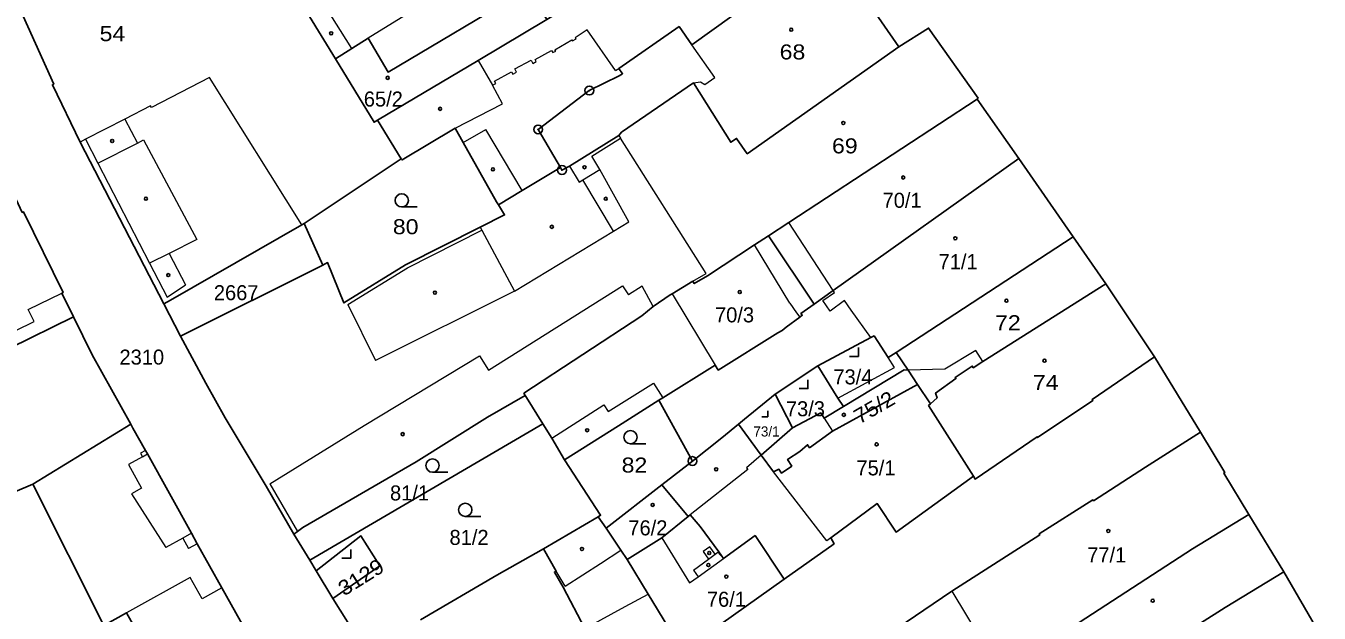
# Model space of a CAD drawing. Extents: x -679733 to -673243, y -1075091 to -1066557.
# Drawn here: x -676543.4 to -676396.9, y -1071669.4 to -1071603 of the extents above; entities that cross this region are included whole.
import ezdxf
from ezdxf.enums import TextEntityAlignment as Align

# ---------------------------------------------------------------- set-up
doc = ezdxf.new("R2010")
doc.units = 0
doc.header["$LTSCALE"] = 0.68
for name, color, linetype, lineweight in [('1', 7, 'Continuous', 25), ('3', 7, 'Continuous', 25), ('4', 7, 'Continuous', 13), ('5', 7, 'Continuous', 25), ('8', 7, 'Continuous', 25)]:
    doc.layers.add(name, color=color, linetype=linetype, lineweight=lineweight)
doc.layers.add('2', color=7, linetype='Continuous')

msp = doc.modelspace()

# ---------------------------------------------------------------- linework, layer by layer
at = {"layer": '1'}
for p, q in [((-676444.55, -1071605.36), (-676452.38, -1071593.93)), ((-676430.93, -1071617.98), (-676435.68, -1071611.26)), ((-676511.91, -1071625.34), (-676509.79, -1071630.05)), ((-676459.29, -1071626.73), (-676454.14, -1071634.48)), ((-676421.08, -1071632.18), (-676424.79, -1071626.87)), ((-676509.79, -1071630.05), (-676525.93, -1071638.09)), ((-676415.56, -1071640.43), (-676421.08, -1071632.18)), ((-676525.93, -1071638.09), (-676527.82, -1071634.44)), ((-676471.71, -1071645.36), (-676467.92, -1071652.24)), ((-676456.6, -1071648.47), (-676458.56, -1071644.65)), ((-676531.55, -1071648.08), (-676542.65, -1071654.84)), ((-676460.13, -1071651.56), (-676456.6, -1071648.47)), ((-676542.65, -1071654.84), (-676566.76, -1071665.06)), ((-676471.38, -1071654.94), (-676477.69, -1071659.82)), ((-676400.92, -1071664.77), (-676404.88, -1071658.28)), ((-676511.27, -1071663.47), (-676510.55, -1071664.66)), ((-676396.92, -1071671.69), (-676400.92, -1071664.77)), ((-676508.65, -1071667.8), (-676504.89, -1071673.75))]:
    msp.add_line(p, q, dxfattribs=at)
for points in [[(-676482.86, -1071619.02), (-676485.4, -1071614.7), (-676479.6, -1071610.3), (-676476.22, -1071608.63), (-676475.84, -1071608.4), (-676476.24, -1071607.82), (-676469.43, -1071603.05), (-676467.99, -1071605.11), (-676452.38, -1071593.93)], [(-676508.37, -1071606.7), (-676511.29, -1071601.91), (-676514.46, -1071596.7)], [(-676545.3, -1071598.42), (-676540.28, -1071609.56), (-676540.43, -1071609.65), (-676537.29, -1071616.14), (-676527.82, -1071634.44)], [(-676508.37, -1071606.7), (-676506.52, -1071605.55), (-676504.64, -1071604.38), (-676502.4, -1071608.2), (-676486.51, -1071598.76), (-676484.4, -1071602.24), (-676483.03, -1071601.42)], [(-676503.59, -1071613.65), (-676492.21, -1071606.89), (-676484.4, -1071602.24)], [(-676435.68, -1071611.26), (-676435.56, -1071611.15), (-676441.16, -1071603.23), (-676444.55, -1071605.36)], [(-676482.86, -1071619.02), (-676482.7, -1071619.3), (-676481.84, -1071618.87), (-676476.25, -1071615.4), (-676475.95, -1071615.01), (-676467.79, -1071609.43), (-676463.57, -1071616.15), (-676462.92, -1071615.71), (-676461.71, -1071617.45), (-676444.55, -1071605.36)], [(-676503.59, -1071613.65), (-676503.99, -1071613.88), (-676508.37, -1071606.7)], [(-676459.29, -1071626.73), (-676457, -1071625.23), (-676435.68, -1071611.26)], [(-676527.82, -1071634.44), (-676527.05, -1071634.01), (-676512.17, -1071625.5), (-676511.91, -1071625.34), (-676500.9, -1071618.02), (-676503.59, -1071613.65)], [(-676500.9, -1071618.02), (-676500.82, -1071618.16), (-676494.79, -1071614.56), (-676493.91, -1071616.19), (-676490.1, -1071622.91), (-676489.9, -1071623.23)], [(-676454.14, -1071634.48), (-676451.98, -1071632.93), (-676430.93, -1071617.98)], [(-676453.73, -1071641.47), (-676447.7, -1071638.27), (-676447.34, -1071638.08), (-676445.73, -1071640.53), (-676444.82, -1071639.94), (-676424.79, -1071626.87), (-676430.93, -1071617.98)], [(-676538.03, -1071635.93), (-676539.35, -1071633.24), (-676539.21, -1071633.17), (-676543.69, -1071624.03), (-676543.84, -1071624.1), (-676546.35, -1071618.69)], [(-676489.9, -1071623.23), (-676487.19, -1071621.61), (-676482.86, -1071619.02)], [(-676489.9, -1071623.23), (-676489.21, -1071624.37), (-676491.98, -1071625.75), (-676500.41, -1071630.02), (-676507.41, -1071634.34), (-676509.25, -1071629.78), (-676509.79, -1071630.05)], [(-676486.87, -1071644.82), (-676487.01, -1071644.57), (-676473.66, -1071635.79), (-676472.38, -1071634.75), (-676470.43, -1071633.44), (-676470.2, -1071633.3), (-676467.87, -1071631.89), (-676467.72, -1071632.15), (-676466.21, -1071631.26), (-676460.89, -1071627.78), (-676459.29, -1071626.73)], [(-676574.24, -1071631.89), (-676572.26, -1071635.71), (-676559.14, -1071629.53), (-676552.5, -1071643.01), (-676538.03, -1071635.93)], [(-676440.96, -1071645.76), (-676440.21, -1071645.08), (-676440.38, -1071644.54), (-676438.06, -1071642.9), (-676438.14, -1071642.77), (-676436.22, -1071641.49), (-676436.11, -1071641.67), (-676435.01, -1071640.98), (-676421.08, -1071632.18)], [(-676471.71, -1071645.36), (-676471.27, -1071645.09), (-676465.34, -1071641.38), (-676465, -1071641.94), (-676458.26, -1071637.74), (-676457.74, -1071637.45), (-676457.29, -1071637.08), (-676455.76, -1071635.96), (-676455.47, -1071635.74), (-676455.62, -1071635.54), (-676454.14, -1071634.48)], [(-676531.55, -1071648.08), (-676535.92, -1071640.21), (-676538.03, -1071635.93)], [(-676525.93, -1071638.09), (-676523.05, -1071643.41), (-676520.84, -1071647.34), (-676516.21, -1071655.07), (-676513.08, -1071660.51)], [(-676444.82, -1071639.94), (-676443.49, -1071641.95), (-676442.41, -1071643.57)], [(-676462.71, -1071648.06), (-676462.03, -1071647.49), (-676458.56, -1071644.65), (-676453.73, -1071641.47)], [(-676450.82, -1071646.07), (-676451.43, -1071645.11), (-676453.73, -1071641.47)], [(-676445.83, -1071671.91), (-676438.53, -1071666.96), (-676428.58, -1071660.59), (-676428.65, -1071660.49), (-676422.55, -1071656.64), (-676422.48, -1071656.74), (-676416.58, -1071652.94), (-676410.37, -1071648.97), (-676415.56, -1071640.43)], [(-676415.56, -1071640.43), (-676422.63, -1071645.27), (-676422.56, -1071645.4), (-676428.81, -1071649.59), (-676428.86, -1071649.48), (-676435.89, -1071654.28), (-676436.07, -1071653.95)], [(-676450.82, -1071646.07), (-676443.93, -1071641.92), (-676443.49, -1071641.95)], [(-676442.41, -1071643.57), (-676452.06, -1071648.86), (-676454.65, -1071650.74), (-676454.87, -1071650.4), (-676455.76, -1071651.15), (-676457.14, -1071652.06), (-676456.66, -1071652.8), (-676457.83, -1071653.6), (-676458.12, -1071653.17), (-676458.74, -1071653.44), (-676460.13, -1071651.56), (-676462.71, -1071648.06)], [(-676436.07, -1071653.95), (-676441.16, -1071645.95), (-676440.96, -1071645.76), (-676442.41, -1071643.57)], [(-676513.08, -1071660.51), (-676512.66, -1071660.21), (-676512.05, -1071659.76), (-676499.22, -1071652.31), (-676491.13, -1071647.26), (-676486.87, -1071644.82)], [(-676486.87, -1071644.82), (-676486.73, -1071645.06), (-676484.87, -1071648.01)], [(-676482.43, -1071652.1), (-676476.31, -1071648.24), (-676471.71, -1071645.36)], [(-676456.6, -1071648.47), (-676453.39, -1071646.79), (-676453.01, -1071647.39), (-676450.82, -1071646.07)], [(-676513.83, -1071679.8), (-676516.98, -1071674.17), (-676516.83, -1071674.09), (-676517.92, -1071672.15), (-676518.07, -1071672.23), (-676521.23, -1071666.59), (-676524.01, -1071661.59), (-676524.67, -1071660.41), (-676529.67, -1071651.43), (-676529.89, -1071651.04), (-676531.3, -1071648.51), (-676531.55, -1071648.08)], [(-676513.08, -1071660.51), (-676511.27, -1071663.47), (-676484.87, -1071648.01)], [(-676484.87, -1071648.01), (-676483.85, -1071649.63), (-676482.43, -1071652.1)], [(-676462.71, -1071648.06), (-676464.57, -1071649.62), (-676467.92, -1071652.24), (-676471.38, -1071654.94), (-676468.41, -1071658.53)], [(-676404.88, -1071658.28), (-676407.72, -1071653.6), (-676407.6, -1071653.53), (-676410.37, -1071648.97)], [(-676478.61, -1071658.54), (-676478.32, -1071658.37), (-676482.43, -1071652.1)], [(-676457.54, -1071665.6), (-676451.87, -1071661.59), (-676452.23, -1071660.93), (-676446.99, -1071657.06), (-676444.85, -1071660.28), (-676436.07, -1071653.95)], [(-676542.65, -1071654.84), (-676534.61, -1071670.87), (-676532.03, -1071669.42), (-676531.17, -1071670.95), (-676531.91, -1071671.37), (-676531.4, -1071672.29), (-676534.37, -1071673.95), (-676532.29, -1071677.66), (-676533.6, -1071678.39), (-676530.33, -1071684.21), (-676529.03, -1071683.48), (-676526.98, -1071687.13), (-676521.43, -1071684.04)], [(-676477.69, -1071659.82), (-676478.61, -1071658.54), (-676484.8, -1071662.19)], [(-676468.41, -1071658.53), (-676471.37, -1071660.92), (-676475.33, -1071663.38)], [(-676468.41, -1071658.53), (-676468.18, -1071658.34), (-676467.06, -1071659.63), (-676464.92, -1071662.51), (-676464.39, -1071663.28), (-676460.82, -1071660.68), (-676457.54, -1071665.6)], [(-676445.98, -1071686.46), (-676433.35, -1071676.88), (-676432.72, -1071676.4), (-676431.51, -1071675.68), (-676431.67, -1071675.43), (-676411.26, -1071662.18), (-676404.88, -1071658.28)], [(-676477.69, -1071659.82), (-676476.03, -1071662.33), (-676475.33, -1071663.38)], [(-676498.71, -1071670.21), (-676490.08, -1071665.15), (-676484.8, -1071662.19)], [(-676484.8, -1071662.19), (-676483.34, -1071664.69), (-676483.56, -1071664.81), (-676482.57, -1071666.51), (-676480.1, -1071671.18), (-676483.43, -1071673.12), (-676483.3, -1071673.35), (-676484.55, -1071674.07), (-676481.03, -1071680.16)], [(-676475.33, -1071663.38), (-676472.93, -1071667.3), (-676468.99, -1071673.74)], [(-676449.45, -1071696.12), (-676449.16, -1071695.9), (-676445.73, -1071693.47), (-676439.3, -1071688.9), (-676434.63, -1071685.95), (-676431.25, -1071683.83), (-676429.61, -1071682.8), (-676428.7, -1071682.09), (-676427.79, -1071681.54), (-676426.64, -1071680.89), (-676419.86, -1071676.64), (-676407.57, -1071668.83), (-676400.92, -1071664.77)], [(-676457.54, -1071665.6), (-676468.99, -1071673.74), (-676481.03, -1071680.16), (-676489.69, -1071684.74), (-676496.58, -1071688.3), (-676489.24, -1071700.57)]]:
    msp.add_lwpolyline(points, dxfattribs=at)
msp.add_lwpolyline([(-676508.65, -1071667.8), (-676503.34, -1071664.1), (-676505.48, -1071660.71), (-676510.55, -1071664.66)], close=True, dxfattribs=at)
at = {"layer": '3'}
for p, q in [((-676500.853, -1071623.48), (-676499.103, -1071623.48)), ((-676474.943, -1071650.29), (-676473.193, -1071650.29)), ((-676497.363, -1071653.5), (-676495.613, -1071653.5)), ((-676493.653, -1071658.51), (-676491.903, -1071658.51))]:
    msp.add_line(p, q, dxfattribs=at)
for points in [[(-676450.121, -1071640.39), (-676449.12, -1071640.39), (-676449.12, -1071639.39)], [(-676455.841, -1071644.04), (-676454.84, -1071644.04), (-676454.84, -1071643.04)], [(-676460.051, -1071647.23), (-676459.38, -1071647.23), (-676459.38, -1071646.56)], [(-676507.631, -1071663.24), (-676506.63, -1071663.24), (-676506.63, -1071662.24)]]:
    msp.add_lwpolyline(points, dxfattribs=at)
for centre in [(-676500.8529, -1071622.7298), (-676474.9429, -1071649.5398), (-676497.3629, -1071652.7498), (-676493.6529, -1071657.7598)]:
    msp.add_circle(centre, 0.75, dxfattribs=at)
at = {"layer": '4'}
for p, q in [((-676495.43, -1071598.66), (-676504.64, -1071604.38)), ((-676506.52, -1071605.55), (-676509.52, -1071600.76)), ((-676483.5, -1071605.7), (-676481.58, -1071604.55)), ((-676481.58, -1071604.55), (-676481.5, -1071604.68)), ((-676481.5, -1071604.68), (-676481.11, -1071604.45)), ((-676479.84, -1071603.44), (-676481.19, -1071604.33)), ((-676481.19, -1071604.33), (-676481.11, -1071604.45)), ((-676476.65, -1071608.02), (-676479.84, -1071603.44)), ((-676485.74, -1071606.79), (-676483.89, -1071605.78)), ((-676483.89, -1071605.78), (-676483.74, -1071606.01)), ((-676483.74, -1071606.01), (-676483.41, -1071605.83)), ((-676483.41, -1071605.83), (-676483.5, -1071605.7)), ((-676465.39, -1071608.84), (-676467.99, -1071605.11)), ((-676492.21, -1071606.89), (-676490.57, -1071609.7)), ((-676488.05, -1071607.86), (-676486.2, -1071606.86)), ((-676486.2, -1071606.86), (-676486, -1071607.23)), ((-676486, -1071607.23), (-676485.61, -1071607.02)), ((-676485.61, -1071607.02), (-676485.74, -1071606.79)), ((-676522.63, -1071608.82), (-676529.21, -1071612.21)), ((-676512.17, -1071625.5), (-676522.63, -1071608.82)), ((-676490.34, -1071609.22), (-676488.4, -1071608.17)), ((-676490.19, -1071609.5), (-676490.34, -1071609.22)), ((-676488.4, -1071608.17), (-676488.25, -1071608.45)), ((-676488.25, -1071608.45), (-676487.85, -1071608.23)), ((-676487.85, -1071608.23), (-676488.05, -1071607.86)), ((-676476.65, -1071608.02), (-676476.24, -1071607.82)), ((-676466.53, -1071609.62), (-676465.39, -1071608.84)), ((-676490.57, -1071609.7), (-676490.19, -1071609.5)), ((-676489.45, -1071611.8), (-676490.57, -1071609.7)), ((-676467.79, -1071609.43), (-676467, -1071609.33)), ((-676467, -1071609.33), (-676466.53, -1071609.62)), ((-676529.3, -1071612.03), (-676532.24, -1071613.54)), ((-676529.21, -1071612.21), (-676529.3, -1071612.03)), ((-676494.79, -1071614.56), (-676489.45, -1071611.8)), ((-676532.24, -1071613.54), (-676536.67, -1071615.82)), ((-676532.24, -1071613.54), (-676530.78, -1071616.24)), ((-676493.91, -1071616.19), (-676491.33, -1071614.71)), ((-676487.19, -1071621.61), (-676491.33, -1071614.71)), ((-676536.67, -1071615.82), (-676537.29, -1071616.14)), ((-676536.67, -1071615.82), (-676535.27, -1071618.52)), ((-676535.27, -1071618.52), (-676530.78, -1071616.24)), ((-676530.78, -1071616.24), (-676530.12, -1071615.89)), ((-676530.12, -1071615.89), (-676524.06, -1071627.15)), ((-676479.33, -1071617.71), (-676476.07, -1071615.7)), ((-676476.25, -1071615.4), (-676476.07, -1071615.7)), ((-676466.37, -1071631.01), (-676476.07, -1071615.7)), ((-676478.42, -1071619.23), (-676479.33, -1071617.71)), ((-676535.27, -1071618.52), (-676529.41, -1071629.84)), ((-676481.84, -1071618.87), (-676480.77, -1071620.66)), ((-676480.35, -1071620.41), (-676478.42, -1071619.23)), ((-676475.14, -1071625.17), (-676478.42, -1071619.23)), ((-676480.77, -1071620.66), (-676480.35, -1071620.41)), ((-676476.87, -1071626.22), (-676480.35, -1071620.41)), ((-676476.87, -1071626.22), (-676475.14, -1071625.17)), ((-676451.98, -1071632.93), (-676457, -1071625.23)), ((-676500.2, -1071630.35), (-676491.79, -1071626.11)), ((-676491.98, -1071625.75), (-676491.79, -1071626.11)), ((-676491.79, -1071626.11), (-676488.09, -1071633)), ((-676488.09, -1071633), (-676476.87, -1071626.22)), ((-676524.06, -1071627.15), (-676527.2, -1071628.73)), ((-676456.9, -1071634.38), (-676460.89, -1071627.78)), ((-676527.2, -1071628.73), (-676529.41, -1071629.84)), ((-676527.2, -1071628.73), (-676525.35, -1071632.3)), ((-676529.41, -1071629.84), (-676527.43, -1071633.67)), ((-676506.97, -1071634.53), (-676500.2, -1071630.35)), ((-676467.87, -1071631.89), (-676466.37, -1071631.01)), ((-676527.43, -1071633.67), (-676525.35, -1071632.3)), ((-676491.03, -1071641.94), (-676475.83, -1071632.42)), ((-676475.83, -1071632.42), (-676475.17, -1071633.44)), ((-676473.6, -1071632.45), (-676475.17, -1071633.44)), ((-676472.38, -1071634.75), (-676473.6, -1071632.45)), ((-676543.16, -1071635.1), (-676539.35, -1071633.24)), ((-676488.09, -1071633), (-676503.84, -1071640.86)), ((-676470.2, -1071633.3), (-676465.34, -1071641.38)), ((-676453.15, -1071634.08), (-676451.84, -1071633.14)), ((-676452.33, -1071635.28), (-676453.15, -1071634.08)), ((-676450.71, -1071634.06), (-676452.33, -1071635.28)), ((-676451.84, -1071633.14), (-676451.98, -1071632.93)), ((-676449.94, -1071635.14), (-676450.71, -1071634.06)), ((-676542.5, -1071636.46), (-676543.16, -1071635.1)), ((-676506.97, -1071634.53), (-676503.84, -1071640.86)), ((-676456.9, -1071634.38), (-676456.12, -1071635.46)), ((-676456.12, -1071635.46), (-676455.76, -1071635.96)), ((-676447.7, -1071638.27), (-676449.94, -1071635.14)), ((-676547.1, -1071638.7), (-676542.5, -1071636.46)), ((-676435.81, -1071639.73), (-676439.34, -1071641.85)), ((-676435.01, -1071640.98), (-676435.81, -1071639.73)), ((-676505.12, -1071648.23), (-676492.03, -1071640.34)), ((-676492.03, -1071640.34), (-676491.03, -1071641.94)), ((-676445.01, -1071641.63), (-676445.73, -1071640.53)), ((-676451.43, -1071645.11), (-676445.01, -1071641.63)), ((-676439.34, -1071641.85), (-676443.49, -1071641.95)), ((-676477.45, -1071646.61), (-676472.32, -1071643.42)), ((-676472.32, -1071643.42), (-676471.27, -1071645.09)), ((-676483.85, -1071649.63), (-676477.96, -1071645.88)), ((-676477.96, -1071645.88), (-676477.45, -1071646.61)), ((-676515.81, -1071654.82), (-676505.12, -1071648.23)), ((-676453.01, -1071647.39), (-676452.06, -1071648.86)), ((-676529.89, -1071651.04), (-676530.46, -1071651.36)), ((-676530.46, -1071651.36), (-676530.24, -1071651.75)), ((-676530.24, -1071651.75), (-676529.67, -1071651.43)), ((-676460.13, -1071651.56), (-676461.79, -1071653.01)), ((-676530.24, -1071651.75), (-676531.81, -1071652.63)), ((-676531.81, -1071652.63), (-676530.33, -1071655.29)), ((-676461.65, -1071653.18), (-676468.18, -1071658.34)), ((-676461.79, -1071653.01), (-676461.65, -1071653.18)), ((-676452.68, -1071661.26), (-676458.74, -1071653.44)), ((-676530.33, -1071655.29), (-676531.47, -1071655.93)), ((-676531.47, -1071655.93), (-676527.57, -1071662.02)), ((-676515.81, -1071654.82), (-676512.66, -1071660.21)), ((-676524.67, -1071660.41), (-676525.66, -1071660.96)), ((-676525.66, -1071660.96), (-676527.57, -1071662.02)), ((-676525.66, -1071660.96), (-676525, -1071662.14)), ((-676524.01, -1071661.59), (-676525, -1071662.14)), ((-676471.37, -1071660.92), (-676468.25, -1071666.03)), ((-676465.96, -1071661.94), (-676466.72, -1071662.49)), ((-676465.33, -1071662.79), (-676465.96, -1071661.94)), ((-676452.23, -1071660.93), (-676452.68, -1071661.26)), ((-676478.35, -1071663.82), (-676476.03, -1071662.33)), ((-676467.81, -1071664.58), (-676466.1, -1071663.34)), ((-676467.27, -1071665.33), (-676464.39, -1071663.28)), ((-676466.72, -1071662.49), (-676466.1, -1071663.34)), ((-676466.1, -1071663.34), (-676465.33, -1071662.79)), ((-676465.33, -1071662.79), (-676465.03, -1071662.57)), ((-676465.03, -1071662.57), (-676464.39, -1071663.28)), ((-676482.35, -1071666.39), (-676483.34, -1071664.69)), ((-676482.35, -1071666.39), (-676478.35, -1071663.82)), ((-676467.81, -1071664.58), (-676467.27, -1071665.33)), ((-676524.83, -1071665.41), (-676532.03, -1071669.42)), ((-676523.47, -1071667.84), (-676524.83, -1071665.41)), ((-676468.25, -1071666.03), (-676467.27, -1071665.33)), ((-676521.23, -1071666.59), (-676523.47, -1071667.84)), ((-676475.55, -1071668.72), (-676472.93, -1071667.3)), ((-676438.53, -1071666.96), (-676435.32, -1071672.27)), ((-676479.88, -1071671.06), (-676475.55, -1071668.72))]:
    msp.add_line(p, q, dxfattribs=at)
at = {"layer": '5'}
for centre in [(-676456.7268, -1071603.4092), (-676508.8468, -1071603.8192), (-676502.4368, -1071608.8592), (-676496.5068, -1071612.3692), (-676450.8268, -1071613.9692), (-676533.6568, -1071616.0092), (-676490.5268, -1071619.2192), (-676480.1468, -1071618.9792), (-676444.0368, -1071620.1392), (-676529.8368, -1071622.5392), (-676477.7368, -1071622.5492), (-676483.8468, -1071625.7292), (-676438.1368, -1071627.0192), (-676527.2968, -1071631.1892), (-676497.0968, -1071633.1692), (-676462.5568, -1071633.1092), (-676432.3468, -1071634.0892), (-676428.0368, -1071640.8792), (-676450.7668, -1071647.0092), (-676479.8468, -1071648.7492), (-676500.7368, -1071649.1992), (-676447.0568, -1071650.3492), (-676465.2268, -1071653.1692), (-676472.4168, -1071657.1992), (-676420.8068, -1071660.1492), (-676480.4368, -1071662.1892), (-676466.0168, -1071662.6492), (-676466.1168, -1071664.0092), (-676464.0868, -1071665.3192), (-676415.7768, -1071668.0492)]:
    msp.add_circle(centre, 0.175, dxfattribs=at)
at = {"layer": '8'}
for centre, radius in [((-676479.6, -1071610.2999), 0.5), ((-676479.6, -1071610.2999), 0.0303), ((-676485.4, -1071614.6999), 0.5), ((-676485.4, -1071614.6999), 0.0303), ((-676482.7, -1071619.2999), 0.5), ((-676482.7, -1071619.2999), 0.0303), ((-676467.92, -1071652.2399), 0.5), ((-676467.92, -1071652.2399), 0.0303)]:
    msp.add_circle(centre, radius, dxfattribs=at)

# ---------------------------------------------------------------- texts
at = {"layer": '2', "width": 1.15}
for s, p in [('54', (-676535.08, -1071604.71)), ('68', (-676458.04, -1071606.779)), ('69', (-676452.11, -1071617.41)), ('80', (-676501.86, -1071626.56)), ('72', (-676433.64, -1071637.43)), ('74', (-676429.35, -1071644.19)), ('82', (-676475.94, -1071653.54))]:
    msp.add_text(s, height=1.7, dxfattribs=at).set_placement(p)
at = {"layer": '2'}
for s, height, p in [('65/2', 1.7, (-676505.15, -1071612.11)), ('70/1', 1.7, (-676446.38, -1071623.57)), ('71/1', 1.7, (-676440.03, -1071630.519)), ('70/3', 1.7, (-676465.36, -1071636.54)), ('2310', 1.7, (-676532.83, -1071641.32)), ('73/4', 1.7, (-676451.95, -1071643.56)), ('73/3', 1.7, (-676457.33, -1071647.17)), ('73/1', 1.14, (-676461.01, -1071649.459)), ('75/1', 1.7, (-676449.34, -1071653.86)), ('81/1', 1.7, (-676502.18, -1071656.7)), ('76/2', 1.7, (-676475.18, -1071660.65)), ('81/2', 1.7, (-676495.44, -1071661.729)), ('77/1', 1.7, (-676423.2, -1071663.72)), ('76/1', 1.7, (-676466.28, -1071668.729))]:
    msp.add_text(s, height=height, dxfattribs=at).set_placement(p)
msp.add_text('2667', height=1.7, dxfattribs=at).set_placement((-676519.61, -1071634.029), align=Align.CENTER)
at = {"layer": '2', "width": 1.1}
for s, rotation, p in [('75/2', 30, (-676449.005, -1071648.116)), ('3129', 32, (-676507.379, -1071667.58))]:
    msp.add_text(s, height=1.7, rotation=rotation, dxfattribs=at).set_placement(p)

doc.saveas('drawing.dxf')
